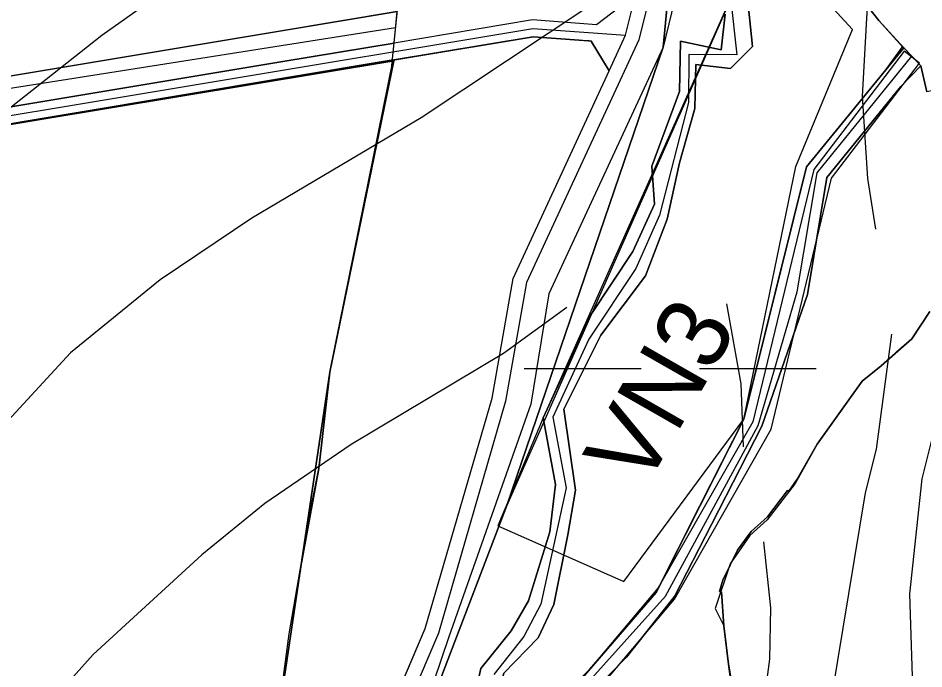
# Model space of a CAD drawing. Extents: x -1900516 to -575031, y -3809306 to -1157387.
# Drawn here: x -577768.9 to -577606, y -1160888.3 to -1160771.3 of the extents above; entities that cross this region are included whole.
import ezdxf

# ---------------------------------------------------------------- set-up
doc = ezdxf.new("R2010")
doc.units = 0
for name, color, linetype in [('01_PARCELY_NÁVRH_PC', 7, 'Continuous'), ('01_PARCELY_NÁVRH_VHO', 7, 'Continuous'), ('01_PARCELY_NÁVRH_ŽP', 7, 'Continuous'), ('01_VRSTEVNICE', 7, 'Continuous'), ('02_KULTURY NÁVRH', 7, 'Continuous'), ('02_KULTURY STAV', 7, 'Continuous'), ('03_PC_NÁVRH', 7, 'Continuous'), ('03_PC_STAV', 7, 'Continuous'), ('04_ZPF_OP_ORGAN', 7, 'Continuous'), ('05_VHO_V_NÁDRŽ_NÁVRH', 7, 'Continuous'), ('05_VHO_V_TOK', 7, 'Continuous'), ('06_CHR_ÚZEMÍ', 7, 'Continuous'), ('06_ÚSES_BC', 7, 'Continuous'), ('06_ÚSES_IP', 7, 'Continuous')]:
    doc.layers.add(name, color=color, linetype=linetype)

msp = doc.modelspace()

# ---------------------------------------------------------------- linework, layer by layer
at = {"layer": '01_PARCELY_NÁVRH_PC'}
for points in [[(-577756.2, -1160553.5), (-577746.81, -1160582.57), (-577741.14, -1160598.7), (-577731.24, -1160615.19), (-577717.76, -1160631.25), (-577691.93, -1160655.18), (-577667.64, -1160680.64), (-577658.44, -1160696.04), (-577647.35, -1160718.95), (-577646.83, -1160735.56), (-577648.87, -1160759.97), (-577652.9, -1160776.53), (-577673.42, -1160820.89), (-577676.7, -1160840.74), (-577691.41, -1160882.57), (-577702.23, -1160914.45), (-577718.65, -1160939.8), (-577728.27, -1160950.97), (-577751.28, -1160949.74), (-577756.25, -1160956.01)], [(-577855.33, -1160804.54), (-577810.53, -1160797.07), (-577765.73, -1160789.6), (-577720.99, -1160782.14), (-577676.24, -1160774.68), (-577667.99, -1160775.29), (-577666.28, -1160775.41), (-577665.81, -1160775.45), (-577662.6, -1160780.82), (-577659.63, -1160774.39), (-577657.84, -1160767.12), (-577664.88, -1160772.51), (-577667.95, -1160772.28), (-577676.38, -1160771.66), (-577701.27, -1160775.81), (-577721.3, -1160779.15), (-577766.23, -1160786.64), (-577811.1, -1160794.12), (-577855.97, -1160801.6)], [(-577766.4, -1160968.6), (-577763.3, -1160954.16), (-577761.3, -1160949.46), (-577757.52, -1160945.55), (-577753.33, -1160943.42), (-577748.14, -1160942.8), (-577736.46, -1160943.89), (-577733.94, -1160943.73), (-577731.13, -1160942.79), (-577728.88, -1160941.32), (-577727.28, -1160939.61), (-577708.53, -1160911.26), (-577695.66, -1160881.06), (-577683.64, -1160839.65), (-577679.86, -1160818.13), (-577662.6, -1160780.82), (-577659.63, -1160774.39), (-577657.84, -1160767.12)], [(-577711.04, -1160984.05), (-577691.97, -1160945.45), (-577686.21, -1160931.36), (-577681.27, -1160915.05), (-577677.22, -1160907.03), (-577650.86, -1160875.8), (-577633.48, -1160845.23), (-577622.58, -1160800.12), (-577606.76, -1160779.41), (-577609.54, -1160777.29), (-577625.81, -1160798.58), (-577636.77, -1160843.93), (-577653.75, -1160873.79), (-577680.16, -1160905.09), (-577684.53, -1160913.74), (-577689.51, -1160930.19), (-577695.17, -1160944.01), (-577714.13, -1160982.4)]]:
    msp.add_lwpolyline(points, dxfattribs=at)
at = {"layer": '01_PARCELY_NÁVRH_VHO'}
msp.add_lwpolyline([(-577635.26, -1160755.44), (-577674.48, -1160843.22), (-577682.62, -1160862.62), (-577659.92, -1160872.65), (-577638.38, -1160843.43), (-577629.03, -1160798.04), (-577618.81, -1160773.35)], close=True, dxfattribs=at)
at = {"layer": '01_PARCELY_NÁVRH_ŽP'}
msp.add_lwpolyline([(-578099.01, -1160871.53), (-578055.94, -1160858.06), (-578012.88, -1160844.59), (-577973.67, -1160833.85), (-577934.46, -1160823.1), (-577895.21, -1160812.35), (-577855.97, -1160801.6), (-577811.1, -1160794.12), (-577766.23, -1160786.64), (-577721.3, -1160779.15), (-577701.27, -1160775.81), (-577700.69, -1160770.14), (-577722.2, -1160773.72), (-577767.13, -1160781.21), (-577812, -1160788.69), (-577857.15, -1160796.22), (-577896.66, -1160807.05), (-577935.91, -1160817.8), (-577975.12, -1160828.55), (-578014.43, -1160839.31), (-578057.58, -1160852.81), (-578100.65, -1160866.28)], dxfattribs=at)
at = {"layer": '01_VRSTEVNICE'}
for points in [[(-577658.87, -1160695.49), (-577660.31, -1160698.95), (-577664.78, -1160706.22), (-577670.37, -1160712.93), (-577678.76, -1160720.48), (-577700.29, -1160736.56), (-577753.84, -1160774.45), (-577777.61, -1160793.19), (-577791.6, -1160807.73), (-577799.85, -1160819.48), (-577807.54, -1160832.9), (-577834.1, -1160891.34), (-577856.33, -1160944.2), (-577865.84, -1160961.81)], [(-577641.2, -1160742.33), (-577643.81, -1160746.77), (-577648.7, -1160754.6), (-577651.56, -1160758.13), (-577658.21, -1160763.83), (-577696.38, -1160789.27), (-577726.86, -1160807.31), (-577743.36, -1160818.36), (-577759.44, -1160831.5), (-577772.86, -1160846.04), (-577780.41, -1160856.11), (-577791.6, -1160873.17), (-577809.07, -1160902.53), (-577820.12, -1160924.06), (-577834.1, -1160955.38), (-577845.29, -1160976.91)], [(-577617.97, -1160741.39), (-577616.4, -1160747.47), (-577615.56, -1160757.39), (-577617.1, -1160785.36), (-577616.12, -1160800.18), (-577614.72, -1160809.27)], [(-577586.48, -1160779.07), (-577589, -1160790.39), (-577590.95, -1160803.81), (-577600.18, -1160831.36), (-577601.72, -1160835.69), (-577606.33, -1160854.15), (-577608.57, -1160874.84), (-577607.45, -1160910.08), (-577608.29, -1160917.91), (-577609.83, -1160923.78), (-577612.6, -1160930.87), (-577616.54, -1160937.34), (-577623.95, -1160946.57), (-577633.6, -1160955.94)], [(-577670.18, -1160823.34), (-577681.56, -1160831.64), (-577708.96, -1160848), (-577724.48, -1160858.62), (-577735.81, -1160867.85), (-577755.38, -1160885.75), (-577769.09, -1160901.13), (-577778.31, -1160913.43), (-577809.77, -1160964.89)], [(-577641.46, -1160822.69), (-577638.91, -1160837.09), (-577638.49, -1160848.42)], [(-577611.81, -1160828.15), (-577614.58, -1160848.84), (-577616.54, -1160856.67), (-577622.55, -1160893.02), (-577628.15, -1160917.63), (-577631.92, -1160926.58), (-577637.23, -1160935.53), (-577659.75, -1160966.85)], [(-577634.86, -1160865.48), (-577633.6, -1160877.36), (-577633.74, -1160886.59), (-577635.56, -1160900.01), (-577637.51, -1160906.72), (-577640.52, -1160913.35), (-577646.18, -1160924.62), (-577661.42, -1160946.99), (-577667.71, -1160958.18), (-577674.01, -1160973.84), (-577677.36, -1160987.26), (-577679, -1160996.6), (-577679.74, -1161011.59), (-577678.9, -1161058.57), (-577679.74, -1161066.96), (-577681.7, -1161076.75), (-577684.91, -1161083.6), (-577688.69, -1161089.75), (-577696.52, -1161098.42), (-577705.61, -1161105.27), (-577715.53, -1161109.46)]]:
    msp.add_lwpolyline(points, dxfattribs=at)
at = {"layer": '02_KULTURY NÁVRH'}
for p, q in [((-577619.75, -1160764.59), (-577614.11, -1160771.75)), ((-577609.6, -1160776.7), (-577608.16, -1160778.19)), ((-577608.16, -1160778.19), (-577608.16, -1160778.19)), ((-577608.16, -1160778.19), (-577606.51, -1160779.9)), ((-577606.51, -1160779.9), (-577605.47, -1160784.6)), ((-577679.86, -1160818.13), (-577662.6, -1160780.82)), ((-577708.53, -1160911.26), (-577695.66, -1160881.06))]:
    msp.add_line(p, q, dxfattribs=at)
for points in [[(-577609.6, -1160776.7), (-577614.11, -1160771.75), (-577619.75, -1160764.59), (-577623.62, -1160751.59), (-577621.4, -1160730.46), (-577634.58, -1160689.08), (-577650.23, -1160670.19), (-577605.06, -1160636.33), (-577585.68, -1160658.14), (-577567.22, -1160678.91), (-577538.86, -1160727.71), (-577528.72, -1160764.25), (-577555.18, -1160771.69), (-577572.59, -1160776.62), (-577582.92, -1160778.89), (-577594.96, -1160781.01), (-577602.35, -1160780.69), (-577603.17, -1160784.09), (-577605.47, -1160784.6), (-577606.51, -1160779.9)], [(-577635.26, -1160755.44), (-577682.62, -1160862.62), (-577659.92, -1160872.65), (-577638.38, -1160843.43), (-577629.03, -1160798.04), (-577618.81, -1160773.35)], [(-577662.6, -1160780.82), (-577665.75, -1160775.45), (-577676.24, -1160774.68), (-577701.6, -1160778.91), (-577701.75, -1160780.47), (-577712.81, -1160834.98), (-577714.81, -1160852.32), (-577718.18, -1160870.58), (-577722.66, -1160900.96), (-577746.64, -1160942.94), (-577736.46, -1160943.89), (-577733.94, -1160943.73), (-577731.13, -1160942.79), (-577728.88, -1160941.32), (-577727.28, -1160939.61), (-577708.53, -1160911.26), (-577695.66, -1160881.06), (-577683.64, -1160839.65), (-577679.86, -1160818.13)]]:
    msp.add_lwpolyline(points, close=True, dxfattribs=at)
for points in [[(-577635.26, -1160755.44), (-577682.62, -1160862.62), (-577659.92, -1160872.65), (-577638.38, -1160843.43), (-577629.03, -1160798.04), (-577618.81, -1160773.35), (-577635.26, -1160755.44)], [(-577614.11, -1160771.75), (-577609.8, -1160776.48), (-577609.6, -1160776.7)], [(-577676.24, -1160774.68), (-577701.6, -1160778.91), (-577701.75, -1160780.47), (-577712.81, -1160834.98), (-577714.81, -1160852.32), (-577718.18, -1160870.58), (-577722.66, -1160900.96), (-577746.64, -1160942.94)], [(-577666.62, -1160775.39), (-577667.99, -1160775.29), (-577676.24, -1160774.68)], [(-577666.19, -1160775.42), (-577666.28, -1160775.41), (-577666.62, -1160775.39)], [(-577662.6, -1160780.82), (-577665.81, -1160775.45), (-577666.19, -1160775.42)], [(-577608.16, -1160778.19), (-577608.16, -1160778.19)], [(-577695.66, -1160881.06), (-577683.64, -1160839.65), (-577679.86, -1160818.13)]]:
    msp.add_lwpolyline(points, dxfattribs=at)
at = {"layer": '02_KULTURY STAV'}
for points in [[(-577867.61, -1159911.45), (-577829.25, -1160003.86), (-577822.89, -1160037.88), (-577828.93, -1160070.34), (-577795.51, -1160151.21), (-577798.83, -1160228.94), (-577767.45, -1160326.9), (-577768.84, -1160417.51), (-577777.46, -1160485.4), (-577731.24, -1160615.19), (-577667.64, -1160680.64), (-577647.35, -1160718.95), (-577652.9, -1160776.53), (-577680.98, -1160858.97), (-577702.23, -1160914.45), (-577728.27, -1160950.97), (-577751.28, -1160949.74), (-577757.88, -1160990.86)], [(-577757.88, -1160990.86), (-577751.28, -1160949.74), (-577728.27, -1160950.97), (-577702.23, -1160914.45), (-577680.98, -1160858.97), (-577652.9, -1160776.53), (-577647.35, -1160718.95), (-577667.64, -1160680.64), (-577731.24, -1160615.19), (-577777.46, -1160485.4), (-577768.84, -1160417.51), (-577767.45, -1160326.9), (-577798.83, -1160228.94), (-577795.51, -1160151.21), (-577828.93, -1160070.34), (-577822.89, -1160037.88), (-577829.25, -1160003.86), (-577867.61, -1159911.45)], [(-577605.47, -1160784.6), (-577606.51, -1160779.9), (-577609.6, -1160776.7), (-577609.81, -1160776.48), (-577614.11, -1160771.75), (-577619.75, -1160764.59), (-577623.62, -1160751.59), (-577621.4, -1160730.46), (-577634.58, -1160689.08), (-577673.35, -1160642.28), (-577695.34, -1160605.36), (-577731.52, -1160536.51)], [(-577731.52, -1160536.51), (-577695.34, -1160605.36), (-577673.35, -1160642.28), (-577634.58, -1160689.08), (-577621.4, -1160730.46), (-577623.62, -1160751.59), (-577619.75, -1160764.59), (-577614.11, -1160771.75), (-577609.81, -1160776.48), (-577609.6, -1160776.7), (-577627.07, -1160798.05), (-577638.38, -1160843.43), (-577654.13, -1160874.62), (-577678.07, -1160902.3), (-577685.06, -1160913.59), (-577689.51, -1160930.19), (-577694.93, -1160943.56), (-577704.43, -1160962.06)], [(-577637.85, -1160766.55), (-577636.8, -1160776.42), (-577640.76, -1160780.37), (-577647.03, -1160779.66), (-577647.17, -1160787.56), (-577649.95, -1160797.33), (-577652.13, -1160807.49), (-577656.03, -1160817.67), (-577664.1, -1160828.31), (-577670.72, -1160841.66), (-577668.65, -1160856.18), (-577670, -1160864.27), (-577672.54, -1160876.78), (-577675.38, -1160882.78), (-577681.55, -1160889.09), (-577683.52, -1160896.95), (-577684.29, -1160907.51), (-577687.13, -1160916.84), (-577689.93, -1160925.41), (-577697.62, -1160941.2), (-577709.28, -1160962.39)], [(-577709.28, -1160962.39), (-577697.62, -1160941.2), (-577689.93, -1160925.41), (-577687.13, -1160916.84), (-577684.29, -1160907.51), (-577683.52, -1160896.95), (-577681.55, -1160889.09), (-577675.38, -1160882.78), (-577672.54, -1160876.78), (-577670, -1160864.27), (-577668.65, -1160856.18), (-577670.72, -1160841.66), (-577664.1, -1160828.31), (-577656.03, -1160817.67), (-577652.13, -1160807.49), (-577649.95, -1160797.33), (-577647.17, -1160787.56), (-577647.03, -1160779.66), (-577640.76, -1160780.37), (-577636.8, -1160776.42), (-577637.85, -1160766.55)], [(-577712.97, -1160960.84), (-577700.02, -1160938), (-577694.42, -1160925.6), (-577691.13, -1160916.34), (-577688.72, -1160906.69), (-577687.48, -1160896.33), (-577685.67, -1160888.27), (-577680.21, -1160881.5), (-577677.07, -1160876.11), (-577673.27, -1160863.73), (-577672.22, -1160855.21), (-577674.48, -1160843.22), (-577665.86, -1160824.7), (-577658.36, -1160813.27), (-577654.45, -1160804.8), (-577654.92, -1160797.93), (-577649.95, -1160784.52), (-577649.77, -1160775.47), (-577642.47, -1160777.03), (-577641.72, -1160770.63)], [(-577641.72, -1160770.63), (-577642.47, -1160777.03), (-577649.77, -1160775.47), (-577649.95, -1160784.52), (-577654.92, -1160797.93), (-577654.45, -1160804.8), (-577658.36, -1160813.27), (-577665.86, -1160824.7), (-577674.48, -1160843.22), (-577672.22, -1160855.21), (-577673.27, -1160863.73), (-577677.07, -1160876.11), (-577680.21, -1160881.5), (-577685.67, -1160888.27), (-577687.48, -1160896.33), (-577688.72, -1160906.69), (-577691.13, -1160916.34), (-577694.42, -1160925.6), (-577700.02, -1160938), (-577712.97, -1160960.84)], [(-577704.43, -1160962.06), (-577694.93, -1160943.56), (-577689.51, -1160930.19), (-577685.06, -1160913.59), (-577678.07, -1160902.3), (-577654.13, -1160874.62), (-577638.38, -1160843.43), (-577627.07, -1160798.05), (-577609.6, -1160776.7), (-577606.51, -1160779.9), (-577610.11, -1160783.64), (-577623.44, -1160799.98), (-577626.94, -1160821.04), (-577635.14, -1160844.71), (-577644.21, -1160862.38), (-577650.81, -1160875.32), (-577659.45, -1160886.25), (-577670.25, -1160897.26), (-577677.26, -1160906.58), (-577681.68, -1160914.71), (-577685.62, -1160927.13), (-577686.43, -1160929.69), (-577692.72, -1160945.77), (-577701.62, -1160962.87)], [(-577670.25, -1160897.26), (-577659.45, -1160886.25), (-577650.81, -1160875.32), (-577644.21, -1160862.38), (-577635.14, -1160844.71), (-577626.94, -1160821.04), (-577623.44, -1160799.98), (-577610.11, -1160783.64), (-577606.51, -1160779.9), (-577605.47, -1160784.6)], [(-577589.56, -1160917.65), (-577642.19, -1160908.59), (-577641.06, -1160904.26), (-577639.93, -1160901.79), (-577640.22, -1160901.68), (-577639.83, -1160894.02), (-577640.25, -1160894.05), (-577641.15, -1160887.48), (-577641.95, -1160880.6), (-577642.41, -1160874.5), (-577642.76, -1160874.45), (-577642.17, -1160872.41), (-577639.48, -1160866.99), (-577637.04, -1160863.66), (-577634.1, -1160861.01), (-577630.52, -1160856.27), (-577630.3, -1160856.4), (-577628.77, -1160854.21), (-577625.19, -1160847.92), (-577617.06, -1160836.62), (-577613.7, -1160833.83), (-577608.13, -1160828.99), (-577604.91, -1160824.08)], [(-577604.91, -1160824.08), (-577608.13, -1160828.99), (-577613.7, -1160833.83), (-577617.06, -1160836.62), (-577625.19, -1160847.92), (-577628.77, -1160854.21), (-577630.3, -1160856.4), (-577630.52, -1160856.27), (-577634.1, -1160861.01), (-577637.04, -1160863.66), (-577639.48, -1160866.99), (-577642.17, -1160872.41), (-577642.76, -1160874.45), (-577642.41, -1160874.5), (-577641.95, -1160880.6), (-577641.15, -1160887.48), (-577640.25, -1160894.05)], [(-577677.86, -1160834.31), (-577656.86, -1160834.31)], [(-577646.36, -1160834.31), (-577625.36, -1160834.31)]]:
    msp.add_lwpolyline(points, dxfattribs=at)
at = {"layer": '03_PC_NÁVRH'}
for points in [[(-577760.51, -1160554.85), (-577733.86, -1160617.17), (-577723.33, -1160629.79), (-577670.96, -1160683.67), (-577651.91, -1160719.33), (-577652.65, -1160726.99), (-577653.38, -1160759.49), (-577657.26, -1160775.23), (-577677.45, -1160818.89), (-577681.2, -1160840.22), (-577693.3, -1160881.9), (-577706.31, -1160912.44), (-577729.26, -1160946.42), (-577750.89, -1160945.25), (-577754.55, -1160946.58), (-577760.66, -1160955.09), (-577763.88, -1160968.81)], [(-578184.67, -1160899.88), (-578012.46, -1160846.03), (-577855.65, -1160803.07), (-577676.31, -1160773.17), (-577659.63, -1160774.4)]]:
    msp.add_lwpolyline(points, dxfattribs=at)
at = {"layer": '03_PC_STAV'}
msp.add_lwpolyline([(-577704.19, -1160964.95), (-577693.84, -1160944.43), (-577688.42, -1160930.26), (-577683.11, -1160912.85), (-577671.03, -1160895.96), (-577652.44, -1160875.27), (-577635.77, -1160844.56), (-577628.78, -1160820.53), (-577625.2, -1160799.17), (-577608.16, -1160778.19)], dxfattribs=at)
at = {"layer": '04_ZPF_OP_ORGAN'}
for points in [[(-578186.37, -1160887.36), (-578015.98, -1160834.03), (-577857.15, -1160796.22), (-577700.69, -1160770.14), (-577693.82, -1160702.85), (-577672.15, -1160686.74), (-577673, -1160685.16), (-577725.26, -1160631.39), (-577740.54, -1160609.82), (-577768.95, -1160540.93), (-577841.41, -1160493.17), (-577913.65, -1160368.21), (-577956.7, -1160160.01), (-577999.76, -1159951.82), (-578046.88, -1159720.25)], [(-578186.37, -1160887.36), (-578015.98, -1160834.03), (-577857.15, -1160796.22), (-577700.69, -1160770.14), (-577693.82, -1160702.85), (-577672.15, -1160686.74), (-577673, -1160685.16), (-577725.26, -1160631.39), (-577740.54, -1160609.82), (-577768.95, -1160540.93), (-577841.41, -1160493.17), (-577913.65, -1160368.21), (-577956.7, -1160160.01), (-577999.76, -1159951.82), (-578046.88, -1159720.25)], [(-577764.69, -1160961.32), (-577762.98, -1160954.04), (-577756.13, -1160944.49), (-577753.45, -1160943.32), (-577750.77, -1160942.14), (-577746.52, -1160942.52), (-577722.66, -1160900.96), (-577712.81, -1160834.98), (-577701.41, -1160778.82), (-577855.33, -1160804.54), (-578012.04, -1160847.47), (-578183.52, -1160902.39), (-578166.54, -1161007.19)], [(-578166.54, -1161007.19), (-578183.52, -1160902.39), (-578012.04, -1160847.47), (-577855.33, -1160804.54), (-577701.34, -1160779.02), (-577712.81, -1160834.98), (-577722.66, -1160900.96), (-577746.52, -1160942.52), (-577750.77, -1160942.14), (-577753.45, -1160943.32), (-577756.13, -1160944.49), (-577762.98, -1160954.04), (-577764.69, -1160961.32)]]:
    msp.add_lwpolyline(points, dxfattribs=at)
at = {"layer": '05_VHO_V_NÁDRŽ_NÁVRH'}
msp.add_lwpolyline([(-577635.26, -1160755.44), (-577674.48, -1160843.22), (-577682.62, -1160862.62), (-577659.92, -1160872.65), (-577638.38, -1160843.43), (-577629.03, -1160798.04), (-577618.81, -1160773.35)], close=True, dxfattribs=at)
at = {"layer": '05_VHO_V_TOK'}
for p, q in [((-577641.25, -1160762.96), (-577639.6, -1160777.92)), ((-577648.24, -1160777.86), (-577648.3, -1160786.5)), ((-577639.6, -1160777.92), (-577648.24, -1160777.86)), ((-577648.3, -1160786.5), (-577653.51, -1160806.74)), ((-577653.51, -1160806.74), (-577657.8, -1160816.37)), ((-577657.8, -1160816.37), (-577666.25, -1160829.06)), ((-577666.25, -1160829.06), (-577672.69, -1160843.1)), ((-577672.69, -1160843.1), (-577670.3, -1160855.79)), ((-577670.3, -1160855.79), (-577674.89, -1160876.7)), ((-577674.89, -1160876.7), (-577677.96, -1160882.53)), ((-577677.96, -1160882.53), (-577683.35, -1160889.33))]:
    msp.add_line(p, q, dxfattribs=at)
at = {"layer": '06_CHR_ÚZEMÍ'}
for points in [[(-577757.03, -1160551.49), (-577741.14, -1160598.7), (-577731.24, -1160615.19), (-577699.44, -1160647.92), (-577691.93, -1160655.18), (-577679.78, -1160667.91), (-577667.64, -1160680.64), (-577666.57, -1160682.43), (-577647.35, -1160718.95), (-577652.9, -1160776.53), (-577666.94, -1160817.75), (-577680.98, -1160858.97), (-577691.6, -1160886.71), (-577702.23, -1160914.45), (-577728.27, -1160950.97), (-577751.28, -1160949.74), (-577756.25, -1160956.01)], [(-577704.43, -1160962.06), (-577699.68, -1160952.81), (-577694.93, -1160943.56), (-577689.51, -1160930.19), (-577687.28, -1160921.89), (-577685.06, -1160913.59), (-577680.16, -1160905.09), (-577678.07, -1160902.3), (-577672.18, -1160894.62), (-577666.1, -1160888.46), (-577654.13, -1160874.62), (-577646.26, -1160859.02), (-577638.38, -1160843.43), (-577632.72, -1160820.74), (-577627.07, -1160798.05), (-577612.85, -1160780.64), (-577609.81, -1160776.48), (-577614.11, -1160771.75), (-577619.75, -1160764.59)]]:
    msp.add_lwpolyline(points, dxfattribs=at)
at = {"layer": '06_ÚSES_BC'}
for points in [[(-577722.66, -1160900.96), (-577720.11, -1160882.05), (-577718.18, -1160870.58), (-577716.04, -1160858.67), (-577714.81, -1160852.32), (-577712.81, -1160834.98), (-577701.75, -1160780.47), (-577697.77, -1160741.59)], [(-577604.91, -1160824.08), (-577608.13, -1160828.99), (-577610.92, -1160831.41), (-577613.7, -1160833.83), (-577617.06, -1160836.62), (-577625.19, -1160847.92), (-577629.16, -1160855.04), (-577634.18, -1160861.54), (-577637.3, -1160864.34), (-577640.83, -1160869.43), (-577643.55, -1160877.46), (-577641.95, -1160880.6), (-577641.55, -1160884.04), (-577641.15, -1160887.48), (-577639.8, -1160895.3)]]:
    msp.add_lwpolyline(points, dxfattribs=at)
at = {"layer": '06_ÚSES_IP'}
msp.add_lwpolyline([(-578182.23, -1160894.44), (-577861.29, -1160798.28), (-577701.02, -1160772.99)], dxfattribs=at)

# ---------------------------------------------------------------- texts
at = {"layer": '05_VHO_V_NÁDRŽ_NÁVRH'}
msp.add_text('VN3', height=13, rotation=60.2118, dxfattribs=at).set_placement((-577656.28, -1160856.36))

doc.saveas('drawing.dxf')
